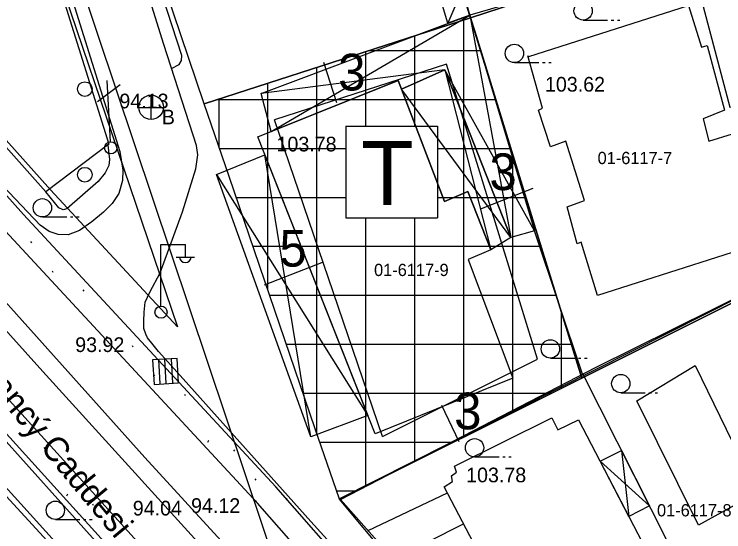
# Model space of a CAD drawing. Extents: x 412225 to 413380, y 4456471 to 4457189.
# Drawn here: x 412714.4 to 412772.4, y 4457090.4 to 4457132.7 of the extents above; entities that cross this region are included whole.
import ezdxf

# ---------------------------------------------------------------- set-up
doc = ezdxf.new("R2010")
doc.units = 0
for name, color, linetype in [('0_HALİHAZIR', 7, 'Continuous'), ('0_KADASTRO', 7, 'Continuous'), ('Level 1', 7, 'Continuous'), ('Level 20', 7, 'Continuous'), ('Level 27', 7, 'Continuous'), ('Level 34', 7, 'Continuous'), ('Level 41', 7, 'Continuous'), ('Level 46', 7, 'Continuous'), ('Level 57', 7, 'Continuous'), ('Level 62', 7, 'Continuous'), ('Level 8', 7, 'Continuous')]:
    doc.layers.add(name, color=color, linetype=linetype)

msp = doc.modelspace()

# ---------------------------------------------------------------- linework, layer by layer
at = {"layer": '0_HALİHAZIR'}
for p, q in [((412751.896, 4457136.94), (412749.813, 4457131.969)), ((412735.379, 4457123.125), (412751.602, 4457132.642)), ((412751.602, 4457132.642), (412754.94, 4457114.46)), ((412760.864, 4457132.234), (412762.864, 4457132.234)), ((412763.164, 4457132.234), (412763.364, 4457132.234)), ((412763.664, 4457132.234), (412763.864, 4457132.234)), ((412755.249, 4457128.756), (412757.249, 4457128.756)), ((412757.549, 4457128.756), (412757.749, 4457128.756)), ((412758.049, 4457128.756), (412758.249, 4457128.756)), ((412749.552, 4457128.163), (412734.544, 4457126.226)), ((412749.552, 4457128.163), (412753.329, 4457113.443)), ((412756.88, 4457114.999), (412749.552, 4457128.163)), ((412721.168, 4457125.586), (412723.028, 4457126.956)), ((412722.234, 4457122.287), (412721.97, 4457127.281)), ((412754.94, 4457114.46), (412746.023, 4457126.573)), ((412725.568, 4457124.094), (412725.568, 4457126.094)), ((412724.548, 4457125.084), (412726.548, 4457125.084)), ((412738.603, 4457098.153), (412734.851, 4457121.219)), ((412730.885, 4457119.615), (412743.262, 4457099.904)), ((412716.665, 4457116.132), (412718.665, 4457116.132)), ((412718.965, 4457116.132), (412719.165, 4457116.132)), ((412719.465, 4457116.132), (412719.665, 4457116.132)), ((412726.353, 4457108.878), (412726.353, 4457113.878)), ((412726.353, 4457113.878), (412728.353, 4457113.878)), ((412728.353, 4457112.878), (412728.353, 4457113.878)), ((412727.593, 4457112.838), (412729.093, 4457112.838)), ((412727.671, 4457104.568), (412725.674, 4457104.448)), ((412727.671, 4457104.568), (412725.674, 4457104.448)), ((412725.674, 4457104.448), (412725.794, 4457102.451)), ((412725.674, 4457104.448), (412725.794, 4457102.451)), ((412726.298, 4457102.482), (412726.178, 4457104.478)), ((412726.792, 4457102.511), (412726.672, 4457104.508)), ((412727.339, 4457102.544), (412727.219, 4457104.541)), ((412727.791, 4457102.571), (412727.671, 4457104.568)), ((412727.791, 4457102.571), (412727.671, 4457104.568)), ((412758.186, 4457104.6), (412760.186, 4457104.6)), ((412760.486, 4457104.6), (412760.686, 4457104.6)), ((412760.986, 4457104.6), (412761.186, 4457104.6)), ((412725.794, 4457102.451), (412727.791, 4457102.571)), ((412725.794, 4457102.451), (412727.791, 4457102.571)), ((412763.942, 4457101.763), (412765.942, 4457101.763)), ((412766.242, 4457101.763), (412766.442, 4457101.763)), ((412766.742, 4457101.763), (412766.942, 4457101.763)), ((412764.008, 4457097.033), (412764.607, 4457091.635)), ((412751.987, 4457096.514), (412753.987, 4457096.514)), ((412754.287, 4457096.514), (412754.487, 4457096.514)), ((412754.787, 4457096.514), (412754.987, 4457096.514)), ((412766.277, 4457092.531), (412762.248, 4457096.157)), ((412717.726, 4457091.405), (412719.726, 4457091.405)), ((412720.026, 4457091.405), (412720.226, 4457091.405)), ((412720.526, 4457091.405), (412720.726, 4457091.405))]:
    msp.add_line(p, q, dxfattribs=at)
for points in [[(412705.989, 4457175.902), (412708.685, 4457167.247), (412713.393, 4457152.179), (412718.466, 4457135.96), (412723.01, 4457121.497), (412723.233, 4457119.951), (412723.225, 4457119.111), (412722.926, 4457118.055), (412722.372, 4457117.245), (412721.653, 4457116.54), (412720.698, 4457115.75), (412719.698, 4457115.036), (412718.765, 4457114.671), (412717.963, 4457114.689), (412717.233, 4457114.935), (412716.493, 4457115.461), (412712.894, 4457119.231)], [(412760.597, 4457057.302), (412737.807, 4457082.507), (412725.053, 4457096.478), (412702.86, 4457121.225), (412684.495, 4457141.69), (412664.069, 4457164.396), (412656.447, 4457172.689), (412655.87, 4457173.073), (412655.68, 4457173.156), (412655.425, 4457173.169), (412655.248, 4457173.057), (412654.964, 4457172.743), (412654.909, 4457172.624), (412654.897, 4457172.394), (412654.966, 4457172.098), (412655.043, 4457171.935), (412663.395, 4457162.69), (412677.972, 4457146.589), (412692.658, 4457130.251), (412716.693, 4457103.495), (412730.446, 4457088.387), (412748.495, 4457068.401), (412760.853, 4457054.305)], [(412727.227, 4457128.285), (412727.852, 4457128.592), (412728.041, 4457128.936), (412728.074, 4457129.324), (412725.288, 4457137.897), (412722.331, 4457146.467)], [(412752.407, 4457076), (412738.601, 4457091.244), (412728.16, 4457102.889), (412726.159, 4457105.126), (412725.714, 4457105.685), (412725.256, 4457106.245), (412725.127, 4457106.556), (412724.968, 4457107.015), (412724.951, 4457107.613), (412724.978, 4457108.342), (412725.07, 4457109.165), (412725.455, 4457109.997), (412726.281, 4457111.573), (412728.115, 4457116.554), (412729.201, 4457120.064), (412729.384, 4457121.211), (412729.266, 4457121.973), (412726.597, 4457130.235), (412722.046, 4457144.808)], [(412770.284, 4457134.809), (412772.865, 4457125.114), (412777.225, 4457125.94)], [(412722.017, 4457122.01), (412722.162, 4457120.845), (412722.087, 4457120.35), (412721.8, 4457119.744), (412721.226, 4457119.032), (412718.66, 4457116.793), (412718.364, 4457116.723), (412718.019, 4457116.875), (412716.959, 4457118.185)], [(412693.328, 4457114.453), (412694.492, 4457115.068), (412695.736, 4457115.568), (412696.195, 4457115.629), (412696.723, 4457115.614), (412697.364, 4457115.408), (412698.092, 4457114.988), (412698.72, 4457114.549), (412707.799, 4457104.353), (412723.362, 4457087.002), (412735.509, 4457073.348), (412743.255, 4457064.858), (412750.684, 4457056.25)], [(412760.803, 4457103.279), (412756.88, 4457114.999)], [(412741.031, 4457093.028), (412761.939, 4457103.868), (412777.856, 4457111.751)], [(412727.108, 4457078.339), (412719.494, 4457087.022), (412710.949, 4457096.289), (412704.773, 4457103.398)], [(412769.226, 4457086.678), (412760.848, 4457103.303)], [(412743.28, 4457090.5), (412749.765, 4457093.589)], [(412749.352, 4457083.675), (412741.031, 4457093.028)], [(412745.363, 4457088.158), (412751.093, 4457091.051)]]:
    msp.add_lwpolyline(points, dxfattribs=at)
for points in [[(412697.709, 4457139.833), (412714.317, 4457146.955), (412722.11, 4457122.08), (412716.948, 4457118.177)], [(412751.602, 4457132.642), (412749.813, 4457131.969), (412748.62, 4457135.892), (412751.896, 4457136.94), (412752.72, 4457134.428), (412753.831, 4457134.784), (412754.133, 4457133.356), (412751.602, 4457132.642)], [(412756.437, 4457129.242), (412769.481, 4457133.436), (412770.542, 4457130.019), (412771, 4457130.153), (412772.413, 4457124.855), (412770.671, 4457124.155), (412771.134, 4457122.329), (412773.066, 4457122.933), (412774.634, 4457117.577), (412774.107, 4457117.276), (412775.01, 4457113.868), (412762.029, 4457109.708), (412760.713, 4457114.063), (412760.365, 4457113.936), (412759.55, 4457116.95), (412760.978, 4457117.471), (412759.445, 4457122.325), (412758.202, 4457121.855), (412757.204, 4457124.855), (412757.542, 4457125.032), (412756.355, 4457129.308)], [(412735.379, 4457123.125), (412734.544, 4457126.226), (412751.602, 4457132.642), (412756.88, 4457114.999), (412754.94, 4457114.46), (412749.552, 4457128.163), (412746.02, 4457126.57), (412745.744, 4457127.287)], [(412746.023, 4457126.573), (412749.552, 4457128.163), (412754.94, 4457114.46), (412753.329, 4457113.443), (412751.45, 4457118.206), (412749.545, 4457117.406)], [(412743.853, 4457098.406), (412734.274, 4457122.681), (412745.744, 4457127.287), (412749.545, 4457117.406), (412751.45, 4457118.206), (412753.329, 4457113.443), (412751.461, 4457112.653), (412755.113, 4457102.962)], [(412743.262, 4457099.904), (412738.603, 4457098.153), (412730.885, 4457119.615), (412734.851, 4457121.219)], [(412775.076, 4457093.594), (412770.296, 4457090.925), (412765.244, 4457101.103), (412770.012, 4457103.993)], [(412749.517, 4457094.064), (412750.173, 4457094.504), (412750.113, 4457094.97), (412750.506, 4457095.278), (412750.361, 4457095.749), (412758.315, 4457099.724), (412758.787, 4457098.737), (412760.485, 4457099.536), (412766.378, 4457088.241), (412764.759, 4457087.329), (412765.124, 4457086.396), (412757.182, 4457082.189), (412756.863, 4457082.839), (412756.436, 4457082.605), (412756.173, 4457082.924), (412755.522, 4457082.581)], [(412762.248, 4457096.157), (412764.008, 4457097.033), (412766.277, 4457092.531), (412764.607, 4457091.635)]]:
    msp.add_lwpolyline(points, close=True, dxfattribs=at)
for centre, radius in [((412760.864, 4457132.984), 0.75), ((412755.249, 4457129.506), 0.75), ((412725.553, 4457125.102), 1), ((412722.25, 4457121.788), 0.501), ((412716.665, 4457116.882), 0.75), ((412726.363, 4457108.353), 0.5), ((412758.186, 4457105.35), 0.75), ((412763.942, 4457102.513), 0.75), ((412751.987, 4457097.264), 0.75), ((412717.726, 4457092.155), 0.75)]:
    msp.add_circle(centre, radius, dxfattribs=at)
msp.add_arc((412728.353, 4457112.881), 0.474, 184.83843, 355.14641, dxfattribs=at)
at = {"layer": '0_KADASTRO'}
msp.add_lwpolyline([(412704.368, 4457175.985), (412704.699, 4457175.01), (412713.634, 4457148.666), (412727.716, 4457107.15), (412717.329, 4457118.357), (412714.38, 4457121.644), (412711.366, 4457125.004), (412708.214, 4457128.516), (412705.108, 4457131.979), (412702.919, 4457134.419), (412700.803, 4457136.777), (412697.932, 4457139.977), (412668.129, 4457173.196), (412667.455, 4457173.947), (412667.448, 4457174.425), (412667.418, 4457176.412)], dxfattribs=at)
for points in [[(412747.772, 4457145.836), (412769.957, 4457153.002), (412773.383, 4457139.524), (412751.665, 4457132.403)], [(412725.416, 4457138.648), (412747.772, 4457145.836), (412751.665, 4457132.403), (412729.898, 4457125.386), (412725.48, 4457138.458)], [(412751.665, 4457132.403), (412773.383, 4457139.524), (412777.117, 4457125.933), (412780.57, 4457112.882), (412779.657, 4457112.406), (412760.746, 4457102.966), (412756.754, 4457115.907), (412752, 4457131.316)], [(412729.898, 4457125.386), (412751.665, 4457132.403), (412752, 4457131.316), (412756.754, 4457115.907), (412760.746, 4457102.966), (412740.943, 4457093.06), (412738.975, 4457098.819), (412731.931, 4457119.436)], [(412679.801, 4457101.657), (412694.484, 4457115.229), (412695.104, 4457114.543), (412711.275, 4457096.665), (412726.691, 4457079.62), (412711.883, 4457066.181), (412696.526, 4457083.162), (412680.404, 4457100.989)], [(412740.943, 4457093.06), (412760.746, 4457102.966), (412779.657, 4457112.406), (412787.402, 4457077.706), (412785.283, 4457076.38), (412785.337, 4457074.13), (412777.213, 4457069.301), (412768.486, 4457064.113), (412768.025, 4457063.839), (412764.969, 4457064.293)]]:
    msp.add_lwpolyline(points, close=True, dxfattribs=at)
at = {"layer": 'Level 1'}
for p, q in [((412741.459, 4457123.561), (412748.959, 4457123.561)), ((412741.459, 4457123.561), (412741.459, 4457116.061)), ((412748.959, 4457123.561), (412748.959, 4457116.061)), ((412741.459, 4457116.061), (412748.959, 4457116.061))]:
    msp.add_line(p, q, dxfattribs=at)
at = {"layer": 'Level 20'}
for p, q in [((412739.641, 4457128.803), (412740.708, 4457125.484)), ((412749.694, 4457128.615), (412735.628, 4457124.081)), ((412753.887, 4457115.023), (412749.694, 4457128.615)), ((412744.476, 4457098.182), (412735.628, 4457124.081)), ((412756.765, 4457118.469), (412752.522, 4457116.8)), ((412757.13, 4457104.511), (412753.887, 4457115.023)), ((412739.604, 4457112.444), (412734.78, 4457110.548)), ((412744.476, 4457098.182), (412757.13, 4457104.511)), ((412749.289, 4457100.747), (412750.717, 4457097.781))]:
    msp.add_line(p, q, dxfattribs=at)
at = {"layer": 'Level 27'}
for points in [[(412727.716, 4457107.15), (412717.329, 4457118.357), (412714.38, 4457121.644), (412711.366, 4457125.004), (412708.214, 4457128.516), (412705.108, 4457131.979), (412702.919, 4457134.419), (412700.803, 4457136.777), (412697.932, 4457139.977), (412668.129, 4457173.196), (412667.455, 4457173.947), (412667.418, 4457176.412)], [(412704.368, 4457175.985), (412704.699, 4457175.01), (412713.634, 4457148.666), (412727.716, 4457107.15)], [(412740.943, 4457093.06), (412738.975, 4457098.819), (412731.931, 4457119.436), (412729.898, 4457125.386), (412725.48, 4457138.458), (412721.058, 4457151.68), (412716.969, 4457163.658), (412716.463, 4457165.141), (412712.831, 4457175.887)], [(412694.484, 4457115.229), (412695.104, 4457114.543), (412711.275, 4457096.665), (412726.691, 4457079.62), (412736.14, 4457068.507), (412742.859, 4457060.585)], [(412768.025, 4457063.839), (412764.969, 4457064.293), (412740.943, 4457093.06)]]:
    msp.add_lwpolyline(points, dxfattribs=at)
at = {"layer": 'Level 34'}
for p, q in [((412751.106, 4457098.144), (412751.106, 4457132.223)), ((412747.106, 4457123.561), (412747.106, 4457130.933)), ((412743.106, 4457123.561), (412743.106, 4457129.644)), ((412752.496, 4457129.709), (412743.309, 4457129.709)), ((412739.106, 4457098.435), (412739.106, 4457128.354)), ((412735.106, 4457110.142), (412735.106, 4457127.065)), ((412731.106, 4457121.85), (412731.106, 4457125.776)), ((412753.73, 4457125.709), (412730.901, 4457125.709)), ((412741.459, 4457121.709), (412731.154, 4457121.709)), ((412754.964, 4457121.709), (412748.959, 4457121.709)), ((412755.106, 4457100.145), (412755.106, 4457121.248)), ((412741.459, 4457117.709), (412732.521, 4457117.709)), ((412756.198, 4457117.709), (412748.959, 4457117.709)), ((412743.106, 4457094.142), (412743.106, 4457116.061)), ((412747.106, 4457096.143), (412747.106, 4457116.061)), ((412757.432, 4457113.709), (412733.888, 4457113.709)), ((412758.666, 4457109.709), (412735.254, 4457109.709)), ((412759.106, 4457102.146), (412759.106, 4457108.281)), ((412759.9, 4457105.709), (412736.621, 4457105.709)), ((412758.234, 4457101.709), (412737.987, 4457101.709)), ((412750.238, 4457097.709), (412739.354, 4457097.709)), ((412742.241, 4457093.709), (412740.721, 4457093.709))]:
    msp.add_line(p, q, dxfattribs=at)
at = {"layer": 'Level 41'}
for p, q in [((412715.705, 4457114.123), (412715.776, 4457114.017)), ((412717.457, 4457111.741), (412717.528, 4457111.634)), ((412719.98, 4457110.164), (412720.051, 4457110.057)), ((412721.903, 4457106.229), (412721.973, 4457106.389)), ((412723.998, 4457105.613), (412724.069, 4457105.507)), ((412725.75, 4457103.231), (412725.821, 4457103.124)), ((412728.273, 4457101.654), (412728.344, 4457101.547)), ((412730.196, 4457097.719), (412730.266, 4457097.879)), ((412716.788, 4457097.282), (412716.858, 4457097.174)), ((412732.291, 4457097.103), (412732.362, 4457096.997)), ((412734.043, 4457094.721), (412734.114, 4457094.614)), ((412718.67, 4457093.328), (412718.742, 4457093.487)), ((412734.133, 4457092.871), (412734.173, 4457092.959)), ((412736.58, 4457093.122), (412736.637, 4457093.037)), ((412720.759, 4457092.69), (412720.829, 4457092.583))]:
    msp.add_line(p, q, dxfattribs=at)
at = {"layer": 'Level 46'}
for centre in [(412720.138, 4457126.586), (412720.138, 4457119.586)]:
    msp.add_circle(centre, 0.6, dxfattribs=at)
at = {"layer": 'Level 57'}
for p, q in [((412755.727, 4457119.235), (412750.425, 4457136.424)), ((412751.665, 4457132.403), (412729.898, 4457125.386)), ((412740.923, 4457093.096), (412779.562, 4457112.597))]:
    msp.add_line(p, q, dxfattribs=at)
msp.add_lwpolyline([(412755.727, 4457119.235), (412760.746, 4457102.966)], dxfattribs=at)
at = {"layer": 'Level 62'}
for points in [[(412734.256, 4457092.738), (412713.634, 4457114.988), (412710.659, 4457118.305), (412707.645, 4457121.665), (412704.493, 4457125.177), (412701.386, 4457128.64), (412699.198, 4457131.08), (412697.082, 4457133.438), (412694.211, 4457136.638), (412658.434, 4457176.516)], [(412735.743, 4457094.077), (412715.112, 4457116.336), (412712.148, 4457119.64), (412709.134, 4457123.001), (412705.982, 4457126.513), (412702.875, 4457129.975), (412700.687, 4457132.415), (412698.571, 4457134.774), (412695.7, 4457137.974), (412665.889, 4457171.202)], [(412698.233, 4457118.537), (412714.983, 4457100.019), (412730.451, 4457082.917), (412739.951, 4457071.743), (412751.649, 4457057.951)], [(412696.711, 4457117.238), (412713.5, 4457098.677), (412728.947, 4457081.598), (412738.427, 4457070.448), (412750.124, 4457056.657)], [(412761.363, 4457064.869), (412735.743, 4457094.077)], [(412762.737, 4457060.271), (412734.256, 4457092.738)]]:
    msp.add_lwpolyline(points, dxfattribs=at)
at = {"layer": 'Level 8'}
msp.add_lwpolyline([(412706.1, 4457175.965), (412751.217, 4457041.463), (412764.575, 4457001.385), (412790.361, 4457003.87), (412821.118, 4456953.851), (412699.954, 4456860.338), (412631.485, 4456804.219), (412585.777, 4456849.927), (412523.439, 4456912.266), (412460.309, 4456974.831), (412403.512, 4457031.625), (412342.192, 4457092.946), (412287.774, 4457146.913), (412253.259, 4457181.199)], dxfattribs=at)

# ---------------------------------------------------------------- texts
at = {"layer": '0_HALİHAZIR'}
for s, p in [('103.62', (412757.743, 4457126.382)), ('94.13', (412722.962, 4457125.014)), ('B', (412726.428, 4457123.708)), ('103.78', (412735.801, 4457121.493)), ('93.92', (412719.35, 4457105.093)), ('103.78', (412751.3, 4457094.443)), ('94.04', (412724.058, 4457091.729)), ('94.12', (412728.821, 4457091.939))]:
    msp.add_text(s, height=1.2, dxfattribs=at).set_placement(p)
msp.add_text('Hancý Caddesi', height=2, rotation=309.68324, dxfattribs=at).set_placement((412711.099, 4457103.69))
at = {"layer": '0_KADASTRO'}
for s, p in [('01-6117-7', (412762.046, 4457120.457)), ('01-6117-7', (412762.046, 4457120.457)), ('01-6117-9', (412743.775, 4457111.305)), ('01-6117-9', (412743.775, 4457111.305)), ('01-6117-8', (412766.9, 4457091.656)), ('01-6117-8', (412766.9, 4457091.656))]:
    msp.add_text(s, height=1, dxfattribs=at).set_placement(p)
at = {"layer": 'Level 1'}
msp.add_text('T', height=5.25, dxfattribs=at).set_placement((412742.708, 4457117.101))
at = {"layer": 'Level 20'}
for s, p in [('3', (412740.843, 4457126.477)), ('3', (412753.205, 4457118.331)), ('5', (412736.041, 4457112.078)), ('3', (412750.319, 4457098.774))]:
    msp.add_text(s, height=3, dxfattribs=at).set_placement(p)

doc.saveas('drawing.dxf')
